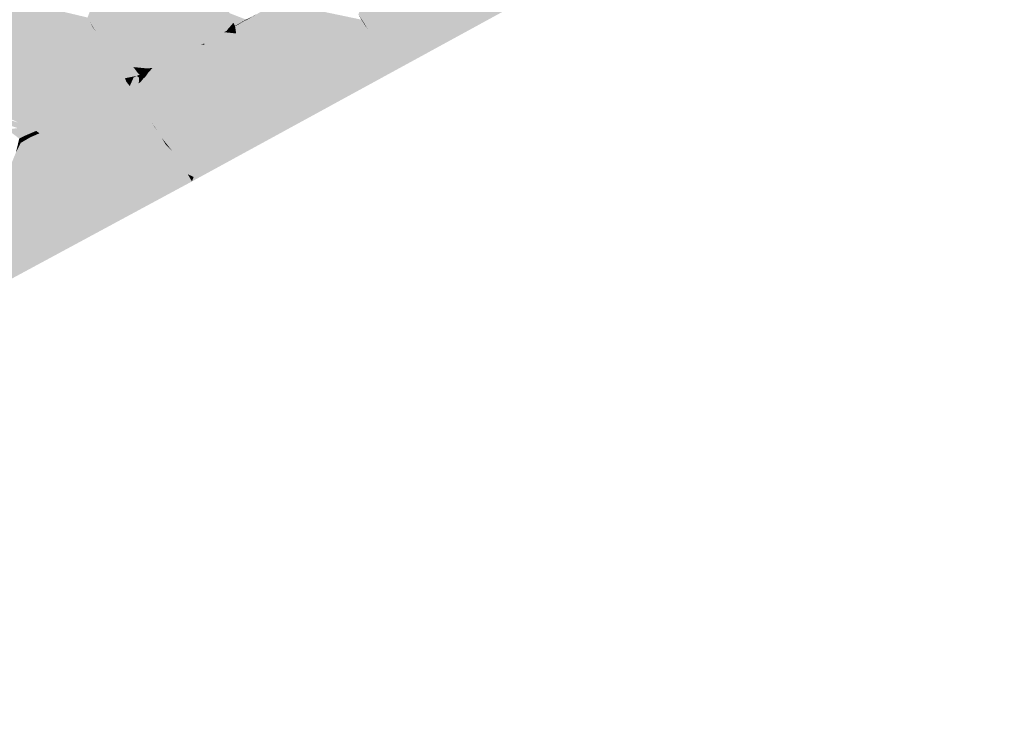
# Model space of a CAD drawing. Header units: metres. Extents: x 164696 to 183842, y 382615 to 387356.
# Tile 395 of 656: x 182638.64 to 182645.69, y 386596.92 to 386601.85. Entities that reach past the tile are written whole.
import ezdxf

# ---------------------------------------------------------------- set-up
doc = ezdxf.new("R2010")
doc.units = ezdxf.units.M
doc.layers.add('C3D-SURFACE_TINSURFACE', color=7, linetype='Continuous')

msp = doc.modelspace()

# ---------------------------------------------------------------- linework, layer by layer
at = {"layer": 'C3D-SURFACE_TINSURFACE', "color": 1, "linetype": 'Continuous', "lineweight": -3, "true_color": 0xe60000}
for points in [[(182639.9781, 386600.7541), (182640.1949, 386600.8697), (182646.8727, 386604.5145)], [(182639.9781, 386600.7541), (182646.8727, 386604.5145), (182641.2936, 386601.5079)], [(182642.3876, 386602.1216), (182641.2936, 386601.5079), (182646.8727, 386604.5145)], [(182641.722, 386602.5127), (182641.3858, 386602.322), (182641.2017, 386601.6674)], [(182641.7163, 386602.4901), (182641.722, 386602.5127), (182641.2017, 386601.6674)], [(182641.7163, 386602.4901), (182641.2017, 386601.6674), (182641.2391, 386601.5955)], [(182641.7163, 386602.4901), (182641.2391, 386601.5955), (182641.2686, 386601.5494)], [(182641.7163, 386602.4901), (182641.2686, 386601.5494), (182641.7192, 386602.4855)], [(182641.7192, 386602.4855), (182641.2686, 386601.5494), (182641.2936, 386601.5079)], [(182641.7353, 386602.5123), (182641.2936, 386601.5079), (182642.3876, 386602.1216)], [(182641.7192, 386602.4855), (182641.2936, 386601.5079), (182641.7353, 386602.5123)], [(182641.3078, 386602.3151), (182641.1572, 386601.7436), (182641.3136, 386602.2645)], [(182641.2904, 386602.2816), (182641.1572, 386601.7436), (182641.3078, 386602.3151)], [(182641.3675, 386602.3526), (182641.3255, 386602.2741), (182641.1807, 386601.7019)], [(182641.3613, 386602.308), (182641.3675, 386602.3526), (182641.1807, 386601.7019)], [(182641.3858, 386602.322), (182641.3613, 386602.308), (182641.2017, 386601.6674)], [(182641.2016, 386602.3049), (182641.1101, 386601.8268), (182641.2075, 386602.2235)], [(182641.1414, 386602.1309), (182641.1101, 386601.8268), (182641.2016, 386602.3049)], [(182641.2904, 386602.2816), (182641.267, 386602.2682), (182641.1337, 386601.7852)], [(182641.2904, 386602.2816), (182641.1337, 386601.7852), (182641.1572, 386601.7436)], [(182641.267, 386602.2682), (182641.2437, 386602.2548), (182641.1337, 386601.7852)], [(182641.2293, 386602.236), (182641.1337, 386601.7852), (182641.2437, 386602.2548)], [(182641.3136, 386602.2645), (182641.1572, 386601.7436), (182641.1807, 386601.7019)], [(182641.3613, 386602.308), (182641.1807, 386601.7019), (182641.2017, 386601.6674)], [(182641.3136, 386602.2645), (182641.1807, 386601.7019), (182641.3255, 386602.2741)], [(182639.8341, 386601.7151), (182639.971, 386602.1857), (182639.4625, 386601.913)], [(182639.836, 386601.7114), (182639.971, 386602.1857), (182639.8341, 386601.7151)], [(182639.836, 386601.7114), (182639.981, 386602.1657), (182639.971, 386602.1857)], [(182641.2075, 386602.2235), (182641.1101, 386601.8268), (182641.2293, 386602.236)], [(182641.2293, 386602.236), (182641.1101, 386601.8268), (182641.1337, 386601.7852)], [(182639.8467, 386601.715), (182639.981, 386602.1657), (182639.836, 386601.7114)], [(182639.8467, 386601.715), (182640.0086, 386602.1125), (182639.981, 386602.1657)], [(182639.8467, 386601.715), (182639.9253, 386601.7938), (182640.0086, 386602.1125)], [(182639.9566, 386601.8132), (182640.0086, 386602.1125), (182639.9253, 386601.7938)], [(182639.9566, 386601.8132), (182640.0536, 386602.0432), (182640.0086, 386602.1125)], [(182641.1414, 386602.1309), (182641.0683, 386601.8885), (182641.1101, 386601.8268)], [(182639.9763, 386601.7837), (182640.0536, 386602.0432), (182639.9566, 386601.8132)], [(182639.9608, 386601.6823), (182639.9666, 386601.6856), (182640.0536, 386602.0432)], [(182639.9608, 386601.6823), (182640.0536, 386602.0432), (182639.9763, 386601.7837)], [(182639.9666, 386601.6856), (182640.069, 386602.0158), (182640.0536, 386602.0432)], [(182639.9666, 386601.6856), (182639.99, 386601.6986), (182640.069, 386602.0158)], [(182640.069, 386602.0158), (182639.99, 386601.6986), (182640.0844, 386601.9885)], [(182639.99, 386601.6986), (182640.0135, 386601.7116), (182640.0844, 386601.9885)], [(182640.0135, 386601.7116), (182640.0997, 386601.9611), (182640.0844, 386601.9885)], [(182640.0135, 386601.7116), (182640.0369, 386601.7246), (182640.0997, 386601.9611)], [(182640.0603, 386601.7377), (182640.0997, 386601.9611), (182640.0369, 386601.7246)], [(182640.0603, 386601.7377), (182640.0837, 386601.7507), (182640.0997, 386601.9611)], [(182640.0837, 386601.7507), (182640.1479, 386601.8991), (182640.0997, 386601.9611)], [(182640.4623, 386601.9676), (182640.26, 386601.7204), (182640.4858, 386601.9795)], [(182640.4858, 386601.9795), (182640.26, 386601.7204), (182641.1337, 386601.7852)], [(182640.4348, 386601.9514), (182640.26, 386601.7204), (182640.4623, 386601.9676)], [(182641.089, 386601.8535), (182640.4858, 386601.9795), (182641.1337, 386601.7852)], [(182640.0837, 386601.7507), (182640.1071, 386601.7637), (182640.1479, 386601.8991)], [(182640.1267, 386601.7746), (182640.1479, 386601.8991), (182640.1071, 386601.7637)], [(182640.1267, 386601.7746), (182640.1313, 386601.7823), (182640.1479, 386601.8991)], [(182640.1313, 386601.7823), (182640.1733, 386601.831), (182640.1479, 386601.8991)], [(182640.26, 386601.8556), (182640.1479, 386601.8991), (182640.1733, 386601.831)], [(182640.4348, 386601.9514), (182640.4205, 386601.9389), (182640.26, 386601.7204)], [(182640.4205, 386601.9389), (182640.3428, 386601.8941), (182640.26, 386601.7204)], [(182640.3428, 386601.8941), (182640.2652, 386601.8494), (182640.26, 386601.7204)], [(182641.0683, 386601.8885), (182641.089, 386601.8535), (182641.1101, 386601.8268)], [(182640.1313, 386601.7823), (182640.1323, 386601.779), (182640.1733, 386601.831)], [(182640.1548, 386601.7915), (182640.1733, 386601.831), (182640.1323, 386601.779)], [(182640.1548, 386601.7915), (182640.1842, 386601.8038), (182640.1733, 386601.831)], [(182640.26, 386601.8556), (182640.1733, 386601.831), (182640.2615, 386601.8526)], [(182640.2615, 386601.8526), (182640.1733, 386601.831), (182640.1847, 386601.8083)], [(182640.1847, 386601.8083), (182640.1733, 386601.831), (182640.1842, 386601.8038)], [(182640.2629, 386601.8502), (182640.1855, 386601.8056), (182640.1931, 386601.7547)], [(182640.2629, 386601.8502), (182640.1931, 386601.7547), (182640.26, 386601.7204)], [(182640.2629, 386601.8502), (182640.26, 386601.7204), (182640.2652, 386601.8494)], [(182641.089, 386601.8535), (182641.1337, 386601.7852), (182641.1101, 386601.8268)], [(182640.0603, 386601.7377), (182640.1931, 386601.7547), (182640.0837, 386601.7507)], [(182640.0603, 386601.7377), (182640.26, 386601.7204), (182640.1931, 386601.7547)], [(182640.0837, 386601.7507), (182640.1931, 386601.7547), (182640.1071, 386601.7637)], [(182640.1267, 386601.7746), (182640.1071, 386601.7637), (182640.1931, 386601.7547)], [(182640.1267, 386601.7746), (182640.1931, 386601.7547), (182640.1326, 386601.776)], [(182640.1553, 386601.7886), (182640.1326, 386601.776), (182640.1931, 386601.7547)], [(182640.1548, 386601.7915), (182640.1551, 386601.7903), (182640.1842, 386601.8038)], [(182640.1551, 386601.7903), (182640.1931, 386601.7547), (182640.1842, 386601.8038)], [(182640.1551, 386601.7903), (182640.1553, 386601.7886), (182640.1931, 386601.7547)], [(182640.1847, 386601.8083), (182640.1842, 386601.8038), (182640.1852, 386601.8072)], [(182640.1852, 386601.8072), (182640.1842, 386601.8038), (182640.1931, 386601.7547)], [(182640.1852, 386601.8072), (182640.1931, 386601.7547), (182640.1855, 386601.8056)], [(182641.1337, 386601.7852), (182640.26, 386601.7204), (182641.1572, 386601.7436)], [(182639.7797, 386600.9874), (182640.26, 386601.7204), (182639.9712, 386601.6767)], [(182639.7797, 386600.9874), (182639.8596, 386600.9573), (182640.26, 386601.7204)], [(182639.8778, 386600.9275), (182640.26, 386601.7204), (182639.8596, 386600.9573)], [(182639.904, 386600.883), (182640.26, 386601.7204), (182639.8778, 386600.9275)], [(182639.9781, 386600.7541), (182640.26, 386601.7204), (182639.8889, 386600.7281)], [(182639.8889, 386600.7281), (182640.26, 386601.7204), (182639.904, 386600.883)], [(182639.9608, 386601.6823), (182639.9712, 386601.6767), (182640.26, 386601.7204)], [(182639.9608, 386601.6823), (182640.26, 386601.7204), (182639.9666, 386601.6856)], [(182639.9666, 386601.6856), (182640.26, 386601.7204), (182639.99, 386601.6986)], [(182639.9781, 386600.7541), (182641.2936, 386601.5079), (182640.26, 386601.7204)], [(182639.99, 386601.6986), (182640.26, 386601.7204), (182640.0135, 386601.7116)], [(182640.0135, 386601.7116), (182640.26, 386601.7204), (182640.0369, 386601.7246)], [(182640.0603, 386601.7377), (182640.0369, 386601.7246), (182640.26, 386601.7204)], [(182641.1572, 386601.7436), (182640.26, 386601.7204), (182641.1807, 386601.7019)], [(182641.2686, 386601.5494), (182640.26, 386601.7204), (182641.2936, 386601.5079)], [(182641.2686, 386601.5494), (182641.2391, 386601.5955), (182640.26, 386601.7204)], [(182641.2391, 386601.5955), (182641.2017, 386601.6674), (182640.26, 386601.7204)], [(182641.2017, 386601.6674), (182641.1807, 386601.7019), (182640.26, 386601.7204)], [(182639.4883, 386601.4736), (182639.527, 386601.4736), (182639.4577, 386601.5141)], [(182639.4986, 386601.5101), (182639.4577, 386601.5141), (182639.527, 386601.4736)], [(182639.5017, 386601.461), (182639.5045, 386601.4624), (182639.4883, 386601.4736)], [(182639.4883, 386601.4736), (182639.5045, 386601.4624), (182639.527, 386601.4736)], [(182639.498, 386601.439), (182639.4963, 386601.3978), (182639.527, 386601.4736)], [(182639.4963, 386601.3978), (182639.5111, 386601.4094), (182639.527, 386601.4736)], [(182639.498, 386601.439), (182639.527, 386601.4736), (182639.5045, 386601.4624)], [(182639.4986, 386601.5101), (182639.527, 386601.4736), (182639.5496, 386601.4849)], [(182639.5511, 386601.5049), (182639.4986, 386601.5101), (182639.5496, 386601.4849)], [(182639.5328, 386601.4371), (182639.527, 386601.4736), (182639.5111, 386601.4094)], [(182639.5328, 386601.4371), (182639.5496, 386601.4849), (182639.527, 386601.4736)], [(182639.5328, 386601.4371), (182639.5388, 386601.4379), (182639.5496, 386601.4849)], [(182639.566, 386601.4769), (182639.5496, 386601.4849), (182639.5388, 386601.4379)], [(182639.5511, 386601.5049), (182639.5496, 386601.4849), (182639.5721, 386601.4961)], [(182639.566, 386601.4769), (182639.5721, 386601.4961), (182639.5496, 386601.4849)], [(182639.5511, 386601.5049), (182639.5721, 386601.4961), (182639.5737, 386601.4969)], [(182639.566, 386601.4769), (182639.5737, 386601.4969), (182639.5721, 386601.4961)], [(182639.498, 386601.439), (182639.5045, 386601.4624), (182639.5017, 386601.461)], [(182638.3993, 386601.2697), (182638.4289, 386601.2132), (182638.6973, 386601.1423)], [(182639.647, 386601.0287), (182639.6592, 386601.0091), (182639.7308, 386601.3079)], [(182639.6962, 386600.9628), (182639.7308, 386601.3079), (182639.6592, 386601.0091)], [(182638.6973, 386601.1423), (182638.4289, 386601.2132), (182638.637, 386601.1158)], [(182638.7859, 386601.0407), (182638.7184, 386601.011), (182638.617, 386600.9028)], [(182638.7859, 386601.0407), (182638.617, 386600.9028), (182638.8089, 386601.0344)], [(182639.3368, 386601.0901), (182639.3254, 386601.083), (182639.6592, 386601.0091)], [(182639.6673, 386600.9961), (182639.6592, 386601.0091), (182639.3254, 386601.083)], [(182639.647, 386601.0287), (182639.3368, 386601.0901), (182639.6592, 386601.0091)], [(182639.2438, 386600.9344), (182638.8089, 386601.0344), (182638.617, 386600.9028)], [(182638.7184, 386601.011), (182638.6505, 386600.9713), (182638.617, 386600.9028)], [(182638.6505, 386600.9713), (182638.6274, 386600.9465), (182638.617, 386600.9028)], [(182639.6673, 386600.9961), (182639.6962, 386600.9628), (182639.6592, 386601.0091)], [(182639.7194, 386600.722), (182638.617, 386600.9028), (182638.1912, 386599.8696)], [(182639.2438, 386600.9344), (182638.617, 386600.9028), (182639.3165, 386600.8426)], [(182639.7194, 386600.722), (182639.3342, 386600.8124), (182638.617, 386600.9028)], [(182639.3165, 386600.8426), (182638.617, 386600.9028), (182639.3342, 386600.8124)], [(182639.7194, 386600.722), (182638.1912, 386599.8696), (182639.6662, 386600.5928)], [(182639.6669, 386600.5896), (182638.1968, 386599.8442), (182632.8737, 386596.92)], [(182639.6669, 386600.5896), (182632.8737, 386596.92), (182639.0015, 386600.2241)], [(182639.6662, 386600.5928), (182638.1912, 386599.8696), (182638.1968, 386599.8442)], [(182639.6662, 386600.5928), (182638.1968, 386599.8442), (182639.6669, 386600.5896)]]:
    msp.add_solid(points, dxfattribs=at)
at = {"layer": 'C3D-SURFACE_TINSURFACE', "color": 11, "linetype": 'Continuous', "lineweight": -3, "true_color": 0xff8585}
for points in [[(182639.3296, 386602.3965), (182639.1295, 386601.8687), (182639.1478, 386601.8341)], [(182639.3296, 386602.3965), (182639.1478, 386601.8341), (182639.1777, 386601.7845)], [(182639.3296, 386602.3965), (182639.1777, 386601.7845), (182639.6183, 386602.0214)], [(182638.5923, 386601.9962), (182638.529, 386601.9535), (182639.1478, 386601.8341)], [(182638.5923, 386601.9962), (182639.1478, 386601.8341), (182639.1295, 386601.8687)], [(182639.1777, 386601.7845), (182639.5749, 386601.9859), (182639.6183, 386602.0214)], [(182639.1777, 386601.7845), (182639.1888, 386601.7661), (182639.5749, 386601.9859)], [(182639.1888, 386601.7661), (182639.4625, 386601.913), (182639.5749, 386601.9859)], [(182638.4873, 386601.9185), (182638.3934, 386601.281), (182639.0144, 386601.1711)], [(182639.166, 386601.7994), (182638.529, 386601.9535), (182638.4873, 386601.9185)], [(182639.166, 386601.7994), (182638.4873, 386601.9185), (182639.0144, 386601.1711)], [(182639.166, 386601.7994), (182639.1478, 386601.8341), (182638.529, 386601.9535)], [(182639.1888, 386601.7661), (182639.8341, 386601.7151), (182639.4625, 386601.913)], [(182640.2653, 386601.8535), (182640.2652, 386601.8494), (182640.3428, 386601.8941)], [(182639.166, 386601.7994), (182639.1777, 386601.7845), (182639.1478, 386601.8341)], [(182640.1852, 386601.8073), (182640.2615, 386601.8526), (182640.1847, 386601.8083)], [(182640.1852, 386601.8073), (182640.2629, 386601.8502), (182640.2653, 386601.8535)], [(182640.1852, 386601.8073), (182640.2653, 386601.8535), (182640.2615, 386601.8526)], [(182640.1852, 386601.8073), (182640.1855, 386601.8056), (182640.2629, 386601.8502)], [(182640.2653, 386601.8535), (182640.26, 386601.8556), (182640.2615, 386601.8526)], [(182640.2653, 386601.8535), (182640.2629, 386601.8502), (182640.2652, 386601.8494)], [(182639.166, 386601.7994), (182639.0144, 386601.1711), (182639.0372, 386601.1853)], [(182639.166, 386601.7994), (182639.0372, 386601.1853), (182639.0601, 386601.1995)], [(182639.166, 386601.7994), (182639.0601, 386601.1995), (182639.1888, 386601.7661)], [(182639.1999, 386601.7478), (182639.1888, 386601.7661), (182639.0601, 386601.1995)], [(182639.1999, 386601.7478), (182639.0601, 386601.1995), (182639.0829, 386601.2137)], [(182639.1999, 386601.7478), (182639.0829, 386601.2137), (182639.2109, 386601.7295)], [(182639.166, 386601.7994), (182639.1888, 386601.7661), (182639.1777, 386601.7845)], [(182639.1999, 386601.7478), (182639.8025, 386601.6066), (182639.1888, 386601.7661)], [(182639.1888, 386601.7661), (182639.8025, 386601.6066), (182639.8341, 386601.7151)], [(182639.1999, 386601.7478), (182639.2109, 386601.7295), (182639.7177, 386601.5642)], [(182639.1999, 386601.7478), (182639.7177, 386601.5642), (182639.8025, 386601.6066)], [(182639.8874, 386601.6489), (182639.9253, 386601.7938), (182639.8467, 386601.715)], [(182639.8874, 386601.6489), (182639.9566, 386601.8132), (182639.9253, 386601.7938)], [(182639.8874, 386601.6489), (182639.9763, 386601.7837), (182639.9566, 386601.8132)], [(182639.8874, 386601.6489), (182639.9432, 386601.6725), (182639.9763, 386601.7837)], [(182639.9432, 386601.6725), (182639.9608, 386601.6823), (182639.9763, 386601.7837)], [(182640.1306, 386601.7768), (182640.1313, 386601.7823), (182640.1267, 386601.7746)], [(182640.1306, 386601.7768), (182640.1267, 386601.7746), (182640.1326, 386601.776)], [(182640.1306, 386601.7768), (182640.154, 386601.7898), (182640.1548, 386601.7915)], [(182640.1306, 386601.7768), (182640.1548, 386601.7915), (182640.1323, 386601.779)], [(182640.1306, 386601.7768), (182640.1553, 386601.7886), (182640.154, 386601.7898)], [(182640.1306, 386601.7768), (182640.1326, 386601.776), (182640.1553, 386601.7886)], [(182640.1306, 386601.7768), (182640.1323, 386601.779), (182640.1313, 386601.7823)], [(182640.154, 386601.7898), (182640.1551, 386601.7903), (182640.1548, 386601.7915)], [(182640.154, 386601.7898), (182640.1553, 386601.7886), (182640.1551, 386601.7903)], [(182640.1852, 386601.8073), (182640.1847, 386601.8083), (182640.1852, 386601.8072)], [(182640.1852, 386601.8073), (182640.1852, 386601.8072), (182640.1855, 386601.8056)], [(182639.1057, 386601.2279), (182639.2109, 386601.7295), (182639.0829, 386601.2137)], [(182639.1057, 386601.2279), (182639.222, 386601.7111), (182639.2109, 386601.7295)], [(182639.2331, 386601.6928), (182639.222, 386601.7111), (182639.1057, 386601.2279)], [(182639.1286, 386601.2422), (182639.2331, 386601.6928), (182639.1057, 386601.2279)], [(182639.1286, 386601.2422), (182639.2442, 386601.6745), (182639.2331, 386601.6928)], [(182639.1286, 386601.2422), (182639.1514, 386601.2564), (182639.2442, 386601.6745)], [(182639.1514, 386601.2564), (182639.2553, 386601.6561), (182639.2442, 386601.6745)], [(182639.7177, 386601.5642), (182639.2109, 386601.7295), (182639.222, 386601.7111)], [(182639.6623, 386601.5409), (182639.222, 386601.7111), (182639.2331, 386601.6928)], [(182639.6623, 386601.5409), (182639.7177, 386601.5642), (182639.222, 386601.7111)], [(182639.6623, 386601.5409), (182639.2331, 386601.6928), (182639.2442, 386601.6745)], [(182639.6623, 386601.5409), (182639.2442, 386601.6745), (182639.2553, 386601.6561)], [(182639.9432, 386601.6725), (182639.7797, 386600.9874), (182639.9712, 386601.6767)], [(182639.8025, 386601.6066), (182639.836, 386601.7114), (182639.8341, 386601.7151)], [(182639.8025, 386601.6066), (182639.8467, 386601.715), (182639.836, 386601.7114)], [(182639.8874, 386601.6489), (182639.8467, 386601.715), (182639.8025, 386601.6066)], [(182639.9432, 386601.6725), (182639.9712, 386601.6767), (182639.9608, 386601.6823)], [(182639.1514, 386601.2564), (182639.1742, 386601.2706), (182639.2553, 386601.6561)], [(182639.1742, 386601.2706), (182639.2664, 386601.6378), (182639.2553, 386601.6561)], [(182639.2273, 386601.3089), (182639.2664, 386601.6378), (182639.1742, 386601.2706)], [(182639.2273, 386601.3089), (182639.2775, 386601.6195), (182639.2664, 386601.6378)], [(182639.2273, 386601.3089), (182639.3169, 386601.3596), (182639.2775, 386601.6195)], [(182639.6397, 386601.5297), (182639.2553, 386601.6561), (182639.2664, 386601.6378)], [(182639.6397, 386601.5297), (182639.6623, 386601.5409), (182639.2553, 386601.6561)], [(182639.6397, 386601.5297), (182639.2664, 386601.6378), (182639.2775, 386601.6195)], [(182639.3169, 386601.3596), (182639.398, 386601.4343), (182639.2775, 386601.6195)], [(182639.2775, 386601.6195), (182639.398, 386601.4343), (182639.4819, 386601.4512)], [(182639.2775, 386601.6195), (182639.4819, 386601.4512), (182639.5017, 386601.461)], [(182639.2775, 386601.6195), (182639.5017, 386601.461), (182639.4883, 386601.4736)], [(182639.2775, 386601.6195), (182639.4883, 386601.4736), (182639.4577, 386601.5141)], [(182639.2775, 386601.6195), (182639.4577, 386601.5141), (182639.4986, 386601.5101)], [(182639.2775, 386601.6195), (182639.4986, 386601.5101), (182639.5511, 386601.5049)], [(182639.5947, 386601.5073), (182639.2775, 386601.6195), (182639.5511, 386601.5049)], [(182639.6172, 386601.5185), (182639.2775, 386601.6195), (182639.5947, 386601.5073)], [(182639.6397, 386601.5297), (182639.2775, 386601.6195), (182639.6172, 386601.5185)], [(182639.6104, 386601.0873), (182639.8025, 386601.6066), (182639.7177, 386601.5642)], [(182639.6104, 386601.0873), (182639.6267, 386601.0613), (182639.8025, 386601.6066)], [(182639.8025, 386601.6066), (182639.6267, 386601.0613), (182639.6429, 386601.0352)], [(182639.8025, 386601.6066), (182639.6429, 386601.0352), (182639.647, 386601.0287)], [(182639.8025, 386601.6066), (182639.647, 386601.0287), (182639.7308, 386601.3079)], [(182639.8025, 386601.6066), (182639.7308, 386601.3079), (182639.6962, 386600.9628)], [(182639.8025, 386601.6066), (182639.6962, 386600.9628), (182639.7333, 386600.9165)], [(182639.8874, 386601.6489), (182639.7333, 386600.9165), (182639.9432, 386601.6725)], [(182639.9432, 386601.6725), (182639.7333, 386600.9165), (182639.7797, 386600.9874)], [(182639.8874, 386601.6489), (182639.8025, 386601.6066), (182639.7333, 386600.9165)], [(182639.6623, 386601.5409), (182639.5402, 386601.1989), (182639.7177, 386601.5642)], [(182639.5894, 386601.1155), (182639.7177, 386601.5642), (182639.5402, 386601.1989)], [(182639.6397, 386601.5297), (182639.5402, 386601.1989), (182639.6623, 386601.5409)], [(182639.5894, 386601.1155), (182639.6104, 386601.0873), (182639.7177, 386601.5642)], [(182639.5947, 386601.5073), (182639.566, 386601.4769), (182639.4993, 386601.2656)], [(182639.5947, 386601.5073), (182639.4993, 386601.2656), (182639.5402, 386601.1989)], [(182639.4993, 386601.2656), (182639.566, 386601.4769), (182639.5388, 386601.4379)], [(182639.6397, 386601.5297), (182639.6172, 386601.5185), (182639.5402, 386601.1989)], [(182639.6172, 386601.5185), (182639.5947, 386601.5073), (182639.5402, 386601.1989)], [(182639.5947, 386601.5073), (182639.5511, 386601.5049), (182639.5737, 386601.4969)], [(182639.5947, 386601.5073), (182639.5737, 386601.4969), (182639.566, 386601.4769)], [(182639.3169, 386601.3596), (182639.4065, 386601.4104), (182639.398, 386601.4343)], [(182639.3169, 386601.3596), (182639.4317, 386601.3781), (182639.4065, 386601.4104)], [(182639.398, 386601.4343), (182639.4594, 386601.44), (182639.4819, 386601.4512)], [(182639.398, 386601.4343), (182639.4369, 386601.4288), (182639.4594, 386601.44)], [(182639.398, 386601.4343), (182639.4065, 386601.4104), (182639.4369, 386601.4288)], [(182639.4065, 386601.4104), (182639.4148, 386601.4062), (182639.4369, 386601.4288)], [(182639.4065, 386601.4104), (182639.4317, 386601.3781), (182639.4148, 386601.4062)], [(182639.4148, 386601.4062), (182639.4317, 386601.3781), (182639.4369, 386601.4288)], [(182639.4369, 386601.4288), (182639.4317, 386601.3781), (182639.4594, 386601.44)], [(182639.4594, 386601.44), (182639.4317, 386601.3781), (182639.4486, 386601.35)], [(182639.4594, 386601.44), (182639.4486, 386601.35), (182639.4819, 386601.4512)], [(182639.4819, 386601.4512), (182639.4486, 386601.35), (182639.4655, 386601.3219)], [(182639.4819, 386601.4512), (182639.4655, 386601.3219), (182639.498, 386601.439)], [(182639.4655, 386601.3219), (182639.4963, 386601.3978), (182639.498, 386601.439)], [(182639.4824, 386601.2938), (182639.4963, 386601.3978), (182639.4655, 386601.3219)], [(182639.4819, 386601.4512), (182639.498, 386601.439), (182639.5017, 386601.461)], [(182639.4824, 386601.2938), (182639.5328, 386601.4371), (182639.5111, 386601.4094)], [(182639.4993, 386601.2656), (182639.5328, 386601.4371), (182639.4824, 386601.2938)], [(182639.4824, 386601.2938), (182639.5111, 386601.4094), (182639.4963, 386601.3978)], [(182639.4993, 386601.2656), (182639.5388, 386601.4379), (182639.5328, 386601.4371)], [(182639.2273, 386601.3089), (182639.4824, 386601.2938), (182639.3169, 386601.3596)], [(182639.3169, 386601.3596), (182639.4486, 386601.35), (182639.4317, 386601.3781)], [(182639.3169, 386601.3596), (182639.4655, 386601.3219), (182639.4486, 386601.35)], [(182639.3169, 386601.3596), (182639.4824, 386601.2938), (182639.4655, 386601.3219)], [(182638.8583, 386601.0997), (182638.3934, 386601.281), (182638.3993, 386601.2697)], [(182638.8583, 386601.0997), (182638.9916, 386601.1568), (182638.3934, 386601.281)], [(182638.9916, 386601.1568), (182639.0144, 386601.1711), (182638.3934, 386601.281)], [(182638.8583, 386601.0997), (182638.3993, 386601.2697), (182638.6973, 386601.1423)], [(182639.1286, 386601.2422), (182639.5894, 386601.1155), (182639.1514, 386601.2564)], [(182639.1514, 386601.2564), (182639.5402, 386601.1989), (182639.1742, 386601.2706)], [(182639.1514, 386601.2564), (182639.5894, 386601.1155), (182639.5402, 386601.1989)], [(182639.2273, 386601.3089), (182639.1742, 386601.2706), (182639.5402, 386601.1989)], [(182639.2273, 386601.3089), (182639.4993, 386601.2656), (182639.4824, 386601.2938)], [(182639.2273, 386601.3089), (182639.5402, 386601.1989), (182639.4993, 386601.2656)], [(182639.0144, 386601.1711), (182639.6429, 386601.0352), (182639.0372, 386601.1853)], [(182639.0372, 386601.1853), (182639.6267, 386601.0613), (182639.0601, 386601.1995)], [(182639.0372, 386601.1853), (182639.6429, 386601.0352), (182639.6267, 386601.0613)], [(182639.5894, 386601.1155), (182639.0829, 386601.2137), (182639.0601, 386601.1995)], [(182639.5894, 386601.1155), (182639.0601, 386601.1995), (182639.6267, 386601.0613)], [(182639.5894, 386601.1155), (182639.1057, 386601.2279), (182639.0829, 386601.2137)], [(182639.5894, 386601.1155), (182639.1286, 386601.2422), (182639.1057, 386601.2279)], [(182638.7618, 386601.0574), (182638.637, 386601.1158), (182638.4501, 386601.1734)], [(182638.7618, 386601.0574), (182638.4501, 386601.1734), (182638.4543, 386601.1655)], [(182638.7618, 386601.0574), (182638.4543, 386601.1655), (182638.4685, 386601.143)], [(182638.7618, 386601.0574), (182638.4685, 386601.143), (182638.4755, 386601.1317)], [(182638.7618, 386601.0574), (182638.4755, 386601.1317), (182638.5524, 386601.1047)], [(182638.7618, 386601.0574), (182638.6973, 386601.1423), (182638.637, 386601.1158)], [(182638.7618, 386601.0574), (182638.8583, 386601.0997), (182638.6973, 386601.1423)], [(182638.9459, 386601.1284), (182638.8583, 386601.0997), (182638.7859, 386601.0407)], [(182638.9459, 386601.1284), (182638.7859, 386601.0407), (182638.8089, 386601.0344)], [(182638.9459, 386601.1284), (182638.8089, 386601.0344), (182639.2438, 386600.9344)], [(182638.8583, 386601.0997), (182638.9688, 386601.1426), (182638.9916, 386601.1568)], [(182638.9459, 386601.1284), (182638.9688, 386601.1426), (182638.8583, 386601.0997)], [(182638.9459, 386601.1284), (182639.6916, 386600.957), (182638.9688, 386601.1426)], [(182638.9459, 386601.1284), (182639.2438, 386600.9344), (182639.6916, 386600.957)], [(182638.9688, 386601.1426), (182639.6754, 386600.9831), (182638.9916, 386601.1568)], [(182639.6916, 386600.957), (182639.6754, 386600.9831), (182638.9688, 386601.1426)], [(182638.9916, 386601.1568), (182639.3368, 386601.0901), (182639.0144, 386601.1711)], [(182638.9916, 386601.1568), (182639.3254, 386601.083), (182639.3368, 386601.0901)], [(182638.9916, 386601.1568), (182639.6754, 386600.9831), (182639.6673, 386600.9961)], [(182638.9916, 386601.1568), (182639.6673, 386600.9961), (182639.3254, 386601.083)], [(182639.0144, 386601.1711), (182639.3368, 386601.0901), (182639.647, 386601.0287)], [(182639.0144, 386601.1711), (182639.647, 386601.0287), (182639.6429, 386601.0352)], [(182639.5894, 386601.1155), (182639.6267, 386601.0613), (182639.6104, 386601.0873)], [(182638.7618, 386601.0574), (182638.5524, 386601.1047), (182638.6293, 386601.0776)], [(182638.6745, 386601.0202), (182638.6293, 386601.0776), (182638.5634, 386601.0687)], [(182638.6745, 386601.0202), (182638.5634, 386601.0687), (182638.5722, 386601.0546)], [(182638.6409, 386601.0026), (182638.6745, 386601.0202), (182638.5722, 386601.0546)], [(182638.6745, 386601.0202), (182638.7618, 386601.0574), (182638.6293, 386601.0776)], [(182638.6745, 386601.0202), (182638.7184, 386601.011), (182638.7618, 386601.0574)], [(182638.7618, 386601.0574), (182638.7184, 386601.011), (182638.7859, 386601.0407)], [(182638.7618, 386601.0574), (182638.7859, 386601.0407), (182638.8583, 386601.0997)], [(182638.6409, 386601.0026), (182638.6274, 386600.9465), (182638.6505, 386600.9713)], [(182638.6409, 386601.0026), (182638.6505, 386600.9713), (182638.6745, 386601.0202)], [(182638.6745, 386601.0202), (182638.6505, 386600.9713), (182638.7184, 386601.011)], [(182639.7333, 386600.9165), (182639.6962, 386600.9628), (182639.6673, 386600.9961)], [(182639.7333, 386600.9165), (182639.6673, 386600.9961), (182639.6754, 386600.9831)], [(182639.6916, 386600.957), (182639.7333, 386600.9165), (182639.6754, 386600.9831)], [(182639.7951, 386600.8342), (182639.7797, 386600.9874), (182639.7333, 386600.9165)], [(182639.7951, 386600.8342), (182639.8596, 386600.9573), (182639.7797, 386600.9874)], [(182639.8161, 386600.7997), (182639.6916, 386600.957), (182639.2438, 386600.9344)], [(182639.8161, 386600.7997), (182639.2438, 386600.9344), (182639.3165, 386600.8426)], [(182639.8161, 386600.7997), (182639.7951, 386600.8342), (182639.6916, 386600.957)], [(182639.7951, 386600.8342), (182639.7333, 386600.9165), (182639.6916, 386600.957)], [(182639.7951, 386600.8342), (182639.8778, 386600.9275), (182639.8596, 386600.9573)], [(182639.7951, 386600.8342), (182639.8161, 386600.7997), (182639.8778, 386600.9275)], [(182639.8161, 386600.7997), (182639.904, 386600.883), (182639.8778, 386600.9275)], [(182639.8465, 386600.7479), (182639.8161, 386600.7997), (182639.3165, 386600.8426)], [(182639.8465, 386600.7479), (182639.3165, 386600.8426), (182639.3342, 386600.8124)], [(182639.8161, 386600.7997), (182639.8465, 386600.7479), (182639.904, 386600.883)], [(182639.8465, 386600.7479), (182639.8889, 386600.7281), (182639.904, 386600.883)], [(182639.8769, 386600.6961), (182640.1949, 386600.8697), (182639.9781, 386600.7541)], [(182639.8465, 386600.7479), (182639.3342, 386600.8124), (182639.7194, 386600.722)], [(182639.8769, 386600.6961), (182639.6669, 386600.5896), (182639.0015, 386600.2241)], [(182639.8769, 386600.6961), (182639.7194, 386600.722), (182639.6662, 386600.5928)], [(182639.8769, 386600.6961), (182639.6662, 386600.5928), (182639.6669, 386600.5896)], [(182639.8465, 386600.7479), (182639.7194, 386600.722), (182639.8769, 386600.6961)], [(182639.8465, 386600.7479), (182639.8769, 386600.6961), (182639.8889, 386600.7281)], [(182639.8769, 386600.6961), (182639.9781, 386600.7541), (182639.8889, 386600.7281)]]:
    msp.add_solid(points, dxfattribs=at)

doc.saveas('drawing.dxf')
